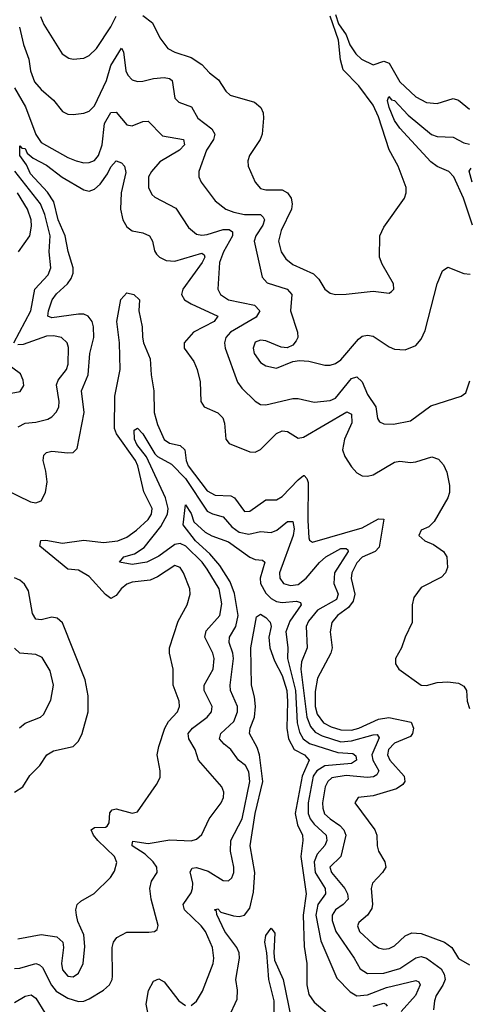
# Model space of a CAD drawing. Header units: inches. Extents: x 884549 to 1028252, y 526810 to 653624.
# Tile 741 of 1056: x 997790 to 999470, y 593697 to 597378. Entities that reach past the tile are written whole.
import ezdxf

# ---------------------------------------------------------------- set-up
doc = ezdxf.new("R2010")
doc.units = ezdxf.units.IN
doc.header["$MEASUREMENT"] = 0
doc.layers.add('A9599', color=7, linetype='Continuous')

msp = doc.modelspace()

# ---------------------------------------------------------------- linework, layer by layer
at = {"layer": 'A9599', "color": 5}
for points, elevation in [([(997868.1, 597390), (997880.2, 597360.2), (997949.2, 597250), (997973.9, 597233.9), (997990.2, 597230.2), (998030, 597233.4), (998050, 597243.8), (998076.7, 597270), (998130, 597350.9), (998150, 597391.1)], 2180), ([(998250, 597393.6), (998286.4, 597366.4), (998313.8, 597310), (998343.6, 597270), (998370, 597255.7), (998430, 597236.6), (998470, 597210.1), (998498.5, 597178.5), (998532.8, 597152.8), (998560.2, 597110), (998575.9, 597095.9), (998667.7, 597070), (998691.5, 597050), (998699.2, 597030), (998700.6, 597010), (998696.1, 596950), (998688.9, 596930), (998648, 596870), (998642, 596850), (998643.6, 596830), (998670, 596770.4), (998690, 596747.1), (998710, 596741.8), (998770, 596741.4), (998791, 596731), (998803.8, 596710), (998808, 596690), (998805.9, 596670), (998766.6, 596590), (998757.4, 596550), (998766.7, 596510), (998783.8, 596483.8), (998810, 596463.1), (998888.2, 596428.2), (998907.4, 596407.4), (998930, 596370.2), (998950, 596355.4), (998970, 596350.8), (999010, 596351.8), (999110, 596363.2), (999170, 596354.9), (999178.7, 596361.3), (999187.8, 596370), (999186.9, 596390), (999144.2, 596464.2), (999134, 596490), (999135.2, 596570), (999150, 596602.7), (999227.1, 596710), (999234, 596730), (999234.2, 596750), (999204.3, 596830), (999170, 596891.8), (999130, 597015.1), (999110, 597058.7), (999057.4, 597130), (998998.1, 597190), (998988.2, 597228.2), (998981.4, 597301.4), (998950, 597390.7)], 2180), ([(998970, 597396.5), (998981.6, 597361.6), (999010, 597320.6), (999023.8, 597283.8), (999045.4, 597250), (999067.2, 597230), (999110, 597209.4), (999150, 597222.1), (999170, 597215), (999210, 597145.5), (999270, 597088.8), (999310, 597068), (999350, 597064.1), (999410, 597083.2), (999430, 597077.2), (999470, 597043.5)], 2180), ([(997789.3, 597349.3), (997804.6, 597284.6), (997824.2, 597230), (997830, 597186.7), (997845.8, 597145.8), (997870, 597117.1), (997916.5, 597076.5), (997950, 597034.3), (997970, 597024.3), (997990, 597022.7), (998030, 597028.5), (998050, 597036.3), (998070, 597055.6), (998114.5, 597150), (998130, 597206.9), (998170, 597271.4), (998177.7, 597257.7), (998186.8, 597186.8), (998194.4, 597170), (998210, 597153.2), (998230, 597147.2), (998250, 597147.4), (998290, 597158.3), (998330, 597161.4), (998350, 597157.6), (998359.4, 597150), (998370, 597083.9), (998384.7, 597070), (998432.1, 597052.1), (998455.5, 597010), (998507.5, 596970), (998518.5, 596950), (998513.6, 596930), (998488.1, 596890), (998459.7, 596810), (998459.7, 596790), (998468.2, 596770), (998520.8, 596700.8), (998560.7, 596670), (998590, 596658.4), (998630, 596650.1), (998690, 596650.1), (998700, 596640), (998704.2, 596630), (998698.1, 596610), (998672.2, 596570), (998666.2, 596550), (998695.5, 596415.5), (998714, 596394), (998788.8, 596370), (998806.4, 596350), (998801.6, 596290), (998827.9, 596210), (998828.8, 596190), (998823.2, 596176.8), (998810, 596160.5), (998788.8, 596151.2), (998766.7, 596153.3), (998710, 596176.8), (998690, 596179.8), (998670, 596172.4), (998662.6, 596150), (998666.2, 596130), (998690, 596096.8), (998710, 596083.9), (998750, 596075.4), (998810, 596099.6), (998835.7, 596104.3), (998870, 596101.8), (998930, 596086.6), (998950, 596086.8), (998970, 596092.8), (998990, 596105.8), (999055.9, 596184.1), (999070, 596194.2), (999090, 596198.2), (999110, 596194.4), (999170, 596154.3), (999190, 596146.3), (999230, 596144.2), (999270, 596159.5), (999290, 596183.8), (999304.7, 596215.3), (999349.8, 596390.2), (999370, 596438.8), (999390, 596452.7), (999450, 596429.1), (999473.2, 596426.8)], 2160), ([(997770, 597123), (997811.9, 597051.9), (997850, 596948.7), (997870, 596918.2), (997970, 596862), (998000.4, 596850), (998030, 596842.8), (998050, 596843.3), (998070, 596850.8), (998084.6, 596870), (998097.7, 596910), (998106.5, 596990), (998130, 597030.6), (998150, 597031.9), (998190, 596985.1), (998210, 596981.1), (998250, 596996.8), (998270, 596998.9), (998324.1, 596944.1), (998402.4, 596930), (998406, 596910), (998386.8, 596890), (998313.6, 596846.4), (998282.3, 596810), (998271.5, 596790), (998271.7, 596750), (998284.1, 596724.1), (998294.4, 596714.4), (998372.9, 596672.9), (998421.2, 596601.2), (998450, 596576.6), (998470, 596572.3), (998490, 596575.3), (998550, 596593.6), (998572.9, 596592.9), (998584.6, 596584.6), (998585.5, 596570), (998551.6, 596510), (998535.9, 596470), (998530.1, 596370), (998539.8, 596350), (998570, 596330.6), (998667.5, 596310), (998686.8, 596290), (998673.9, 596266.1), (998577.6, 596210), (998560.1, 596190), (998555.4, 596170), (998557.1, 596150), (998603.3, 596023.3), (998619.8, 595999.8), (998670, 595951.3), (998690, 595939.2), (998710, 595937.7), (998810, 595961.6), (998830, 595962.1), (998890, 595947.8), (998950, 595953.7), (998970, 595963.4), (999030, 596037), (999050, 596042.7), (999070, 596023.6), (999090, 595976.1), (999120.7, 595930), (999127.2, 595887.2), (999134.9, 595874.9), (999150, 595867.6), (999186.1, 595866.1), (999250, 595878.6), (999326.1, 595933.9), (999439, 595970), (999457.2, 595982.7), (999472.2, 596027.8)], 2140), ([(999481.6, 596610), (999448.2, 596710), (999412.5, 596790), (999392.8, 596810), (999350, 596828.5), (999326.3, 596846.3), (999210, 596972.5), (999190, 597001.3), (999170, 597050), (999164.8, 597075.2), (999168.6, 597090), (999178.6, 597078.6), (999190, 597075.1), (999241, 597021), (999328.7, 596948.7), (999350, 596941.5), (999410, 596938.5), (999450, 596917.8), (999470, 596912.7)], 2160), ([(997630, 595672.7), (997830, 595575.6), (997850, 595571.5), (997870, 595579.2), (997886.1, 595610), (997892.1, 595650), (997888.2, 595690), (997877.7, 595730), (997879.8, 595750), (997890, 595759.7), (997910, 595765), (997970, 595758.2), (997990, 595760.2), (998004.6, 595775.4), (998031.4, 595910), (998020.8, 595990), (998045.8, 596050), (998052.4, 596130), (998066.4, 596190), (998066.2, 596230), (998060.1, 596250), (998045.8, 596270), (998030, 596276.5), (998010, 596277.2), (997910, 596262.7), (997895.4, 596270), (997897.3, 596290), (997911.5, 596330), (997927.4, 596352.6), (997969, 596390), (997982.4, 596410), (997989.5, 596430), (997990.3, 596450), (997970.7, 596510.7), (997959.5, 596570), (997933.1, 596630), (997917.4, 596697.4), (997893.6, 596733.6), (997830, 596801.8), (997814.9, 596834.9), (997789.9, 596870), (997790, 596906), (997797.5, 596897.5), (997810, 596895.6), (997818.3, 596878.3), (997840.5, 596860.5), (997890, 596833.7), (997948.8, 596788.8), (998030, 596741.5), (998050, 596737.2), (998070, 596744), (998090, 596762.8), (998118, 596802), (998130, 596827.1), (998150, 596849.5), (998170, 596842.7), (998181.5, 596830), (998186.9, 596806.9), (998169.3, 596730), (998166.4, 596670), (998175.1, 596630), (998190, 596603.2), (998210, 596588.5), (998250, 596580.4), (998274.9, 596570), (998286, 596550), (998293.7, 596513.7), (998301.4, 596501.4), (998312.9, 596490), (998337.7, 596477.7), (998370, 596474.7), (998470, 596505.6), (998479.1, 596499.1), (998481.8, 596490), (998471.3, 596470), (998398.9, 596370), (998394.4, 596350), (998406, 596330), (998430, 596315.1), (998530.2, 596270), (998516.3, 596250), (998438.7, 596210), (998405, 596170), (998405, 596150), (998440.6, 596100.6), (998453.4, 596070), (998464.4, 596024.4), (998466.9, 595950), (998478.9, 595930), (998530, 595907.7), (998548.8, 595890), (998555.1, 595870), (998560.4, 595810), (998573.1, 595793.1), (998650, 595762.5), (998670, 595761), (998690, 595770.7), (998750, 595831.3), (998770, 595840.7), (998790, 595838.4), (998830, 595814), (998850, 595817.7), (999012.1, 595912.1), (999030, 595902.6), (999030.4, 595870.4), (999003.3, 595810), (998995.6, 595770), (999004.6, 595744.6), (999030, 595706.9), (999050, 595684.5), (999070, 595672.8), (999090, 595671), (999110, 595676.8), (999190, 595723.3), (999210, 595726.9), (999250, 595722.2), (999270, 595724.8), (999330, 595744.2), (999355, 595735), (999373.9, 595713.9), (999385.8, 595685.8), (999396.3, 595636.3), (999396.1, 595610), (999390.2, 595590), (999338.3, 595501.7), (999318.3, 595481.7), (999290, 595469.6), (999280.7, 595450), (999303.7, 595430), (999336.4, 595416.4), (999372.9, 595390), (999385.5, 595370), (999387.8, 595330), (999380.7, 595310), (999366.5, 595293.5), (999290, 595254.8), (999262.7, 595217.3), (999256.1, 595190), (999255.9, 595124.1), (999230.2, 595070), (999216.9, 595030), (999194, 594990), (999193.7, 594970), (999206, 594950), (999290, 594890.2), (999310, 594888.9), (999350, 594899.9), (999390, 594902.4), (999430, 594897.6), (999450, 594886.9), (999459.2, 594870), (999461.5, 594830), (999470, 594803.1)], 2120), ([(999480.7, 596770), (999469.1, 596810.9), (999477.4, 596822.7)], 2140), ([(997767.8, 596170), (997831.2, 596290), (997846.1, 596370), (997896, 596424), (997906.3, 596450), (997899.9, 596510), (997903.4, 596570), (997883.6, 596650), (997867.7, 596690), (997771.8, 596811.9)], 2140), ([(997785.2, 596510), (997828.4, 596570), (997834.1, 596605.9), (997832.2, 596630), (997818.6, 596670), (997781.8, 596730)], 2160), ([(997782.4, 593942.4), (997870, 593958.4), (997929, 593949), (997951.5, 593930), (997953.4, 593910), (997945.5, 593850), (997950, 593826.5), (997970, 593802.3), (997990, 593800.1), (998010, 593813.2), (998027, 593850), (998033.9, 593913.9), (998030, 593957.2), (998007.4, 594007.4), (998002.2, 594030), (997999.8, 594050), (998005.1, 594070), (998017.8, 594082.2), (998068.5, 594111.5), (998128.6, 594171.4), (998144.6, 594195.4), (998152.7, 594227.3), (998144.2, 594250), (998081.8, 594310), (998065.3, 594330), (998056.8, 594350), (998070, 594358.7), (998110, 594358.9), (998116.8, 594363.2), (998123.9, 594376.1), (998126.4, 594413.6), (998135.2, 594424.8), (998150, 594428.3), (998210, 594412), (998230, 594416.5), (998301.5, 594518.5), (998314.7, 594545.2), (998314.8, 594570), (998304.1, 594630), (998310, 594660.5), (998332.3, 594730), (998346, 594754), (998379.6, 594790), (998386.5, 594810), (998385.2, 594830), (998363.4, 594890), (998363.2, 594950), (998349.9, 595009.9), (998349.9, 595030), (998382.4, 595130), (998415.7, 595190), (998427.2, 595230), (998425.3, 595250), (998402.2, 595310), (998390, 595329.7), (998370, 595337.8), (998304.9, 595295.1), (998277.2, 595282.8), (998210, 595274.8), (998190, 595267.6), (998168.8, 595250), (998150, 595224.8), (998130, 595214.6), (998110, 595229.2), (998050, 595296.7), (998010, 595319.6), (997970, 595323.6), (997865.7, 595410), (997869.3, 595430.7), (997887.5, 595432.4), (997950, 595421), (998030, 595431.6), (998103, 595423), (998156.9, 595430), (998190, 595443.3), (998226.6, 595470), (998270, 595509.6), (998282, 595530), (998284.5, 595550), (998253.2, 595613.2), (998231.4, 595710), (998222, 595730), (998151.6, 595830), (998143.8, 595850), (998145.7, 595970), (998165.7, 596070), (998163, 596170), (998152.4, 596250), (998168.2, 596331.8), (998190, 596356.5), (998216.5, 596350), (998237.1, 596330), (998235.3, 596290), (998247.4, 596230), (998248.5, 596191.5), (998252.7, 596170), (998277.3, 596110), (998280.8, 596050), (998291, 595991), (998292, 595910), (998304.6, 595864.6), (998330, 595808.5), (998350, 595794.4), (998390, 595785.8), (998407.2, 595770), (998411.4, 595730), (998419.8, 595710), (998490, 595616.9), (998520.3, 595600.3), (998578.4, 595598.4), (998592.7, 595590), (998630, 595539.3), (998650, 595540.8), (998710, 595583.3), (998750, 595583), (998770, 595594.8), (998830, 595658.3), (998850, 595674), (998853.3, 595673.3), (998863.2, 595663.2), (998867.6, 595647.6), (998866.2, 595506.2), (998870, 595441), (998872.3, 595432.3), (998884.2, 595424.2), (999070, 595478), (999130, 595511.5), (999150.9, 595510.9), (999133.5, 595406.5), (999117.7, 595390), (999070, 595368.3), (999050, 595347.5), (999031.3, 595310), (999029, 595289), (999041.9, 595230), (999035.7, 595204.3), (999018.9, 595181.1), (998977.1, 595150), (998955.9, 595124.1), (998950.1, 595090), (998957.8, 595030), (998952.3, 595010), (998903.1, 594916.9), (998893.3, 594866.7), (998893.5, 594810), (998901.8, 594781.8), (998925, 594750), (998953.9, 594733.9), (998990, 594722.9), (999030, 594722), (999057.1, 594730), (999130, 594763.5), (999169.3, 594769.3), (999252, 594752), (999261.3, 594730), (999258.2, 594710), (999250, 594698.6), (999190, 594672.8), (999167.5, 594650), (999164.2, 594630), (999173.3, 594610), (999226, 594550), (999228.9, 594530), (999221.6, 594518.4), (999197.3, 594502.7), (999110, 594477), (999054.8, 594470), (999042.6, 594450), (999117.4, 594350), (999124.1, 594330), (999125.5, 594290), (999130.8, 594270), (999153.6, 594230), (999157.4, 594210), (999145.4, 594190), (999107.8, 594150), (999103.7, 594130), (999108, 594072), (999105.1, 594054.9), (999089.3, 594030.7), (999057.4, 594002.6), (999051.8, 593990), (999059.5, 593970), (999110, 593922), (999130, 593908.1), (999150, 593902.8), (999170, 593905.8), (999190, 593916.3), (999230, 593952.9), (999255, 593965), (999290, 593961.8), (999376.9, 593930), (999404.2, 593910), (999430, 593868.8), (999470, 593844.6)], 2080), ([(997784.5, 595855.5), (997810, 595869.5), (997850, 595873.6), (997895, 595885), (997910, 595893.1), (997927.7, 595912.3), (997935.6, 595930), (997937.6, 595950), (997927.5, 596012.4), (997933.4, 596030), (997965, 596070), (997971.2, 596090), (997972.5, 596152.5), (997967.8, 596170), (997946.6, 596190), (997916.1, 596196.1), (997890, 596194.3), (997803, 596163), (997782.8, 596162.8)], 2140), ([(997724.7, 595975.3), (997791.7, 595988.4), (997804.8, 596010), (997803.5, 596030), (997793.4, 596053.4), (997715.6, 596110)], 2160), ([(997770, 593831.3), (997790, 593832.8), (997850, 593849.6), (997864.4, 593844.4), (997875.2, 593835.2), (997909.3, 593769.3), (997926.7, 593746.7), (997970, 593719.9), (998010, 593707.7), (998030, 593709.5), (998050, 593717.7), (998102.7, 593750), (998125.7, 593770), (998136, 593790), (998137.2, 593802.8), (998136, 593910), (998140.7, 593930), (998152.7, 593947.3), (998190, 593966.5), (998272.9, 593967.1), (998294, 593970), (998303.3, 593976.7), (998307.6, 593992.4), (998281.1, 594090), (998275.7, 594130), (998282.6, 594157.4), (998303.5, 594190), (998302.6, 594210), (998289.2, 594230), (998258.4, 594258.4), (998210, 594289.9), (998210, 594294), (998212.7, 594307.3), (998270, 594298.8), (998351.5, 594311.5), (998430, 594308.8), (998450, 594314.4), (998470, 594331.6), (998498.4, 594390), (998543, 594450), (998551.7, 594470), (998552.7, 594490), (998544.7, 594510), (998457.5, 594610), (998445.9, 594650), (998422.5, 594690), (998419.6, 594710), (998435.7, 594730), (998490.5, 594770), (998506, 594790), (998509.2, 594810), (998479.7, 594870), (998479.2, 594890), (998513.3, 594950), (998516.3, 594990), (998511.3, 595010), (998482.2, 595070), (998486.4, 595093.6), (998537.1, 595150), (998545.4, 595194.6), (998534.9, 595250), (998490, 595324.3), (998471.1, 595350), (998410.2, 595410.2), (998390, 595420.2), (998370, 595416.6), (998310, 595373), (998264.7, 595350), (998210, 595341.7), (998163, 595350), (998178.7, 595370), (998219.2, 595380.8), (998254.8, 595405.2), (998317.3, 595482.7), (998342.6, 595530), (998345, 595550), (998335.1, 595590), (998263.1, 595743.1), (998228.1, 595790), (998219.2, 595810), (998217.2, 595842.8), (998230, 595850.4), (998250, 595830.2), (998295, 595755), (998304.8, 595744.8), (998356.5, 595716.5), (998410, 595662.5), (998490, 595540.9), (998510, 595530.1), (998550, 595519.1), (998582.3, 595482.3), (998610, 595462), (998645.6, 595454.4), (998690, 595464.5), (998730, 595460.5), (998750.8, 595469.2), (998790, 595501.9), (998810, 595501.8), (998815, 595475), (998812.3, 595450), (998760.1, 595310), (998762.2, 595290), (998775, 595270), (998802.2, 595262.2), (998830, 595266.5), (998860.6, 595290), (998910, 595348.9), (998933.8, 595370), (998990, 595400.5), (999010, 595401.5), (999016.1, 595396.1), (999017.3, 595390), (998966.5, 595310), (998964, 595270), (998980.1, 595230), (998973.1, 595210), (998902.8, 595170), (998869.3, 595130), (998860.7, 595110), (998864, 595030), (998842.4, 594977.6), (998840.3, 594950), (998862.8, 594770), (998875.9, 594735.9), (998894.1, 594714.1), (998920.4, 594700.4), (998990, 594678), (999030, 594681.5), (999110, 594705.1), (999125.3, 594705.3), (999133.5, 594693.5), (999105.7, 594630), (999108.9, 594610), (999132.4, 594570), (999124.9, 594555.1), (999112.4, 594547.6), (999090, 594544.6), (999010, 594552.4), (998956.7, 594543.3), (998940.8, 594530), (998931.3, 594510), (998921.8, 594450), (998922.4, 594430), (998929.4, 594409.4), (998949.6, 594390), (998986.1, 594366.1), (999000.8, 594350), (999008, 594330), (998990.1, 594249.9), (998949.3, 594210), (998954.4, 594190), (999005.1, 594130), (999015, 594110), (999016.8, 594090), (998999, 594070), (998969.5, 594050), (998957.2, 594030), (998957.8, 594010), (998971.2, 593970), (999040.1, 593870), (999062.3, 593830), (999090, 593812.1), (999150, 593813.1), (999210, 593830.9), (999270, 593871), (999290, 593875.6), (999310, 593870.1), (999364.2, 593830), (999376.2, 593810), (999380.1, 593790), (999371.5, 593768.5), (999346.4, 593730), (999340.1, 593710), (999336.3, 593676.3)], 2060), ([(998430, 593692.6), (998451.1, 593708.9), (998473.5, 593746.5), (998512.6, 593850), (998515.9, 593870), (998509.8, 593910.2), (998483.6, 593970), (998468.2, 593990), (998405.2, 594050), (998401.3, 594070), (998430, 594113.6), (998435.5, 594130), (998436.5, 594150), (998427.2, 594192.8), (998433.8, 594206.2), (998451.1, 594208.9), (998494.7, 594194.7), (998550, 594160.6), (998570, 594158.5), (998583.1, 594170), (998590.5, 594189.5), (998590.5, 594209.5), (998577.5, 594270), (998578.3, 594310), (998621.5, 594390), (998650.2, 594530.2), (998646.4, 594566.4), (998633.9, 594590), (998607.3, 594610), (998578.9, 594650), (998553.3, 594670), (998536.5, 594690), (998541.1, 594710), (998590, 594755), (998604.2, 594790), (998604, 594810), (998577, 594870), (998576.1, 594890), (998589.1, 594990), (998586.9, 595010), (998573.1, 595050), (998574, 595070), (998597.9, 595110), (998606.6, 595150), (998592.4, 595232.4), (998576.4, 595276.4), (998538, 595338), (998500.6, 595380.6), (998446.2, 595430), (998400.2, 595490), (998410, 595564.4), (998430, 595532.2), (998440.5, 595500.5), (998482.4, 595462.4), (998508.3, 595448.3), (998570, 595425.9), (998650, 595368.9), (998670, 595359.7), (998696.9, 595356.9), (998705.5, 595350), (998687.8, 595290), (998689.1, 595270), (998710, 595233.9), (998730, 595214.2), (998750, 595202.9), (998770, 595199.6), (998824.1, 595204.1), (998839.2, 595199.2), (998842.1, 595190), (998798.7, 595130), (998784.2, 595090), (998791.5, 595031.5), (998790.6, 594989.4), (998820.3, 594870), (998826.2, 594750), (998834.8, 594714.8), (998849.5, 594689.5), (998872.4, 594672.4), (998978.9, 594638.9), (999034.9, 594634.9), (999046.2, 594626.2), (999047.8, 594610), (999030, 594596.9), (998930, 594588.6), (998899.6, 594570), (998886.5, 594550), (998867.6, 594450), (998868.3, 594410), (998875.8, 594390), (998890.4, 594370.4), (998935.6, 594330), (998937.4, 594310), (998930, 594291.4), (998901.4, 594258.6), (998889.8, 594230.2), (998894.1, 594190), (998931.2, 594130), (998932.5, 594110), (998903.9, 594070), (998896.1, 594030), (998915.1, 593935.1), (998975, 593795), (999024.2, 593744.2), (999050, 593729.3), (999090, 593732.8), (999160.5, 593759.5), (999270, 593786.5), (999281.1, 593781.1), (999286, 593770), (999268.5, 593730), (999215.2, 593670)], 2040), ([(997770.3, 594489.7), (997801.2, 594510), (997827.9, 594552.1), (997865.1, 594590), (997891.2, 594630), (997915.8, 594644.2), (997990, 594661.5), (998010, 594680.9), (998023.5, 594710), (998046.2, 594790), (998046.3, 594850), (998034.5, 594910), (997950, 595122.7), (997930, 595140.2), (997910, 595143.8), (997870, 595134.9), (997850, 595137), (997838.3, 595158.3), (997823.1, 595243.1), (997808.1, 595268.1), (997790, 595283.2), (997770, 595290.8)], 2120), ([(998570.9, 593649.1), (998602.9, 593717.1), (998603.7, 593750), (998597, 593790), (998611.5, 593870), (998609.9, 593890), (998601.5, 593910), (998556.3, 593970), (998526.7, 594033.3), (998525.6, 594045.6), (998518.4, 594050), (998530, 594054.3), (998541.3, 594041.3), (998588.6, 594028.6), (998610, 594025.4), (998629.6, 594030.4), (998650, 594057.1), (998664, 594116), (998668.9, 594190), (998651.6, 594290), (998669.8, 594410), (998698, 594530), (998686.4, 594630), (998677.1, 594657.1), (998648.6, 594710), (998650.9, 594730), (998667.1, 594770), (998670.8, 594810), (998667.2, 594847.2), (998656, 594890), (998653.2, 595030), (998674.6, 595145.4), (998690, 595155.6), (998710, 595142.7), (998725.5, 595125.5), (998730.1, 595110), (998720.8, 595070), (998724.5, 595030), (998741.6, 594981.5), (998770, 594926.9), (998787.7, 594870), (998791.1, 594829), (998788.4, 594730), (998793.8, 594690), (998815.5, 594650), (998853.7, 594630), (998872, 594610), (998845, 594550), (998819.7, 594410), (998828.5, 594368.5), (998846.1, 594330), (998848.3, 594310), (998840.2, 594250), (998860.6, 594110), (998849.4, 594030.6), (998853.2, 593913.2), (998862.2, 593850), (998862.4, 593770), (998870, 593734.5), (998890, 593705.2), (998963.5, 593643.5)], 2020), ([(997789, 594731), (997810, 594748.4), (997867.6, 594770), (997879.1, 594781), (997906.4, 594833.6), (997915.7, 594890), (997903.6, 594943.6), (997873.9, 594993.9), (997850, 595004.7), (997790, 595009.3), (997770, 595028.7)], 2140), ([(998740.4, 593650), (998740.6, 593710), (998721.2, 593790), (998713.5, 593890), (998706, 593930), (998710, 593954.9), (998730, 593981.7), (998743.2, 593963.2), (998739.1, 593890), (998742, 593862), (998774.1, 593790), (998804.2, 593644.2)], 1980), ([(998287.6, 593572.4), (998262.2, 593697.8), (998271.2, 593748.8), (998290, 593784), (998310, 593792.2), (998330, 593781.5), (998384.2, 593710), (998410, 593692.9)], 2040), ([(997770, 593703.8), (997810, 593727.8), (997832.8, 593732.8), (997850, 593720.2), (997918, 593610)], 2040), ([(999110.7, 593690), (999150, 593701), (999158, 593698), (999162.5, 593690)], 2020)]:
    msp.add_lwpolyline(points, dxfattribs=dict(at, elevation=elevation))

doc.saveas('drawing.dxf')
